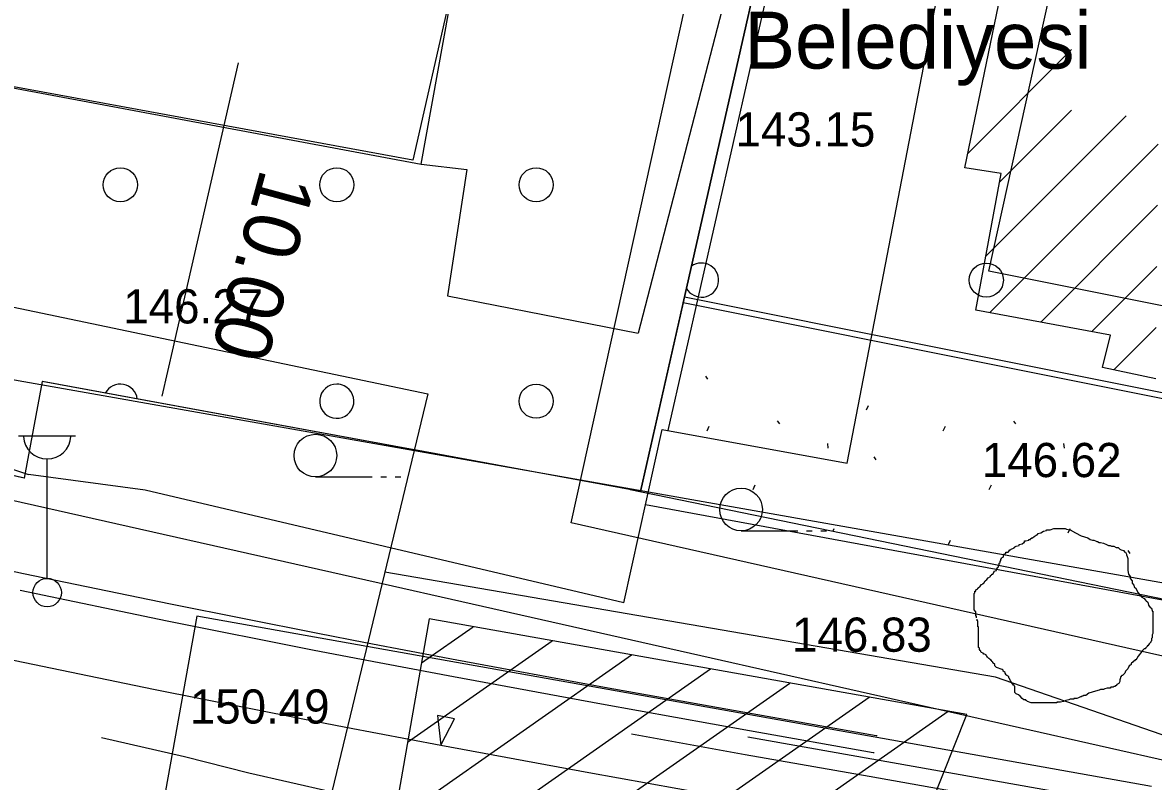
# Model space of a CAD drawing. Extents: x 419101 to 420177, y 4451541 to 4452254.
# Drawn here: x 419598 to 419637.71, y 4451932.35 to 4451959 of the extents above; entities that cross this region are included whole.
import ezdxf

# ---------------------------------------------------------------- set-up
doc = ezdxf.new("R2010")
doc.units = 0
for name, color, linetype in [('1_PLAN_ONAMA_SINIRI', 7, 'Continuous'), ('2_KADASTRO', 7, 'Continuous'), ('3_HALİHAZIR', 7, 'Continuous'), ('Level 20', 7, 'Continuous'), ('Level 28', 7, 'Continuous'), ('Level 3', 7, 'Continuous'), ('Level 41', 7, 'Continuous'), ('Level 46', 7, 'Continuous'), ('Level 53', 7, 'Continuous'), ('Level 57', 7, 'Continuous'), ('Level 60', 7, 'Continuous'), ('Level 62', 7, 'Continuous')]:
    doc.layers.add(name, color=color, linetype=linetype)

msp = doc.modelspace()

# ---------------------------------------------------------------- linework, layer by layer
at = {"layer": '1_PLAN_ONAMA_SINIRI'}
msp.add_lwpolyline([(419584.187, 4451948.843), (419681.536, 4451931.643)], dxfattribs=at)
at = {"layer": '2_KADASTRO'}
for points in [[(419621.193, 4451949.157), (419634.331, 4452007.12), (419634.362, 4452007.254), (419700.896, 4452017.498), (419711.084, 4452019.067), (419700.128, 4451968.364), (419703.203, 4451967.824), (419695.419, 4451934.291), (419680.246, 4451937.33)], [(419556.854, 4451952.363), (419564.538, 4451995.301), (419598.675, 4452001.333), (419634.331, 4452007.12), (419621.193, 4451949.157), (419619.691, 4451942.53), (419598.69, 4451946.39), (419598.059, 4451942.996)]]:
    msp.add_lwpolyline(points, close=True, dxfattribs=at)
at = {"layer": '3_HALİHAZIR'}
for p, q in [((419631.19, 4451954.403), (419634.835, 4451958.048)), ((419632.305, 4451953.397), (419634.835, 4451955.927)), ((419631.823, 4451950.794), (419636.756, 4451955.727)), ((419631.962, 4451948.812), (419637.875, 4451954.724)), ((419633.751, 4451948.479), (419637.852, 4451952.58)), ((419635.541, 4451948.147), (419637.829, 4451950.436)), ((419636.315, 4451946.8), (419637.806, 4451948.292)), ((419597.86, 4451944.48), (419599.86, 4451944.48)), ((419598.86, 4451939.48), (419598.86, 4451943.673)), ((419608.279, 4451943.04), (419610.279, 4451943.04)), ((419610.579, 4451943.04), (419610.779, 4451943.04)), ((419611.079, 4451943.04), (419611.279, 4451943.04)), ((419623.227, 4451941.148), (419625.227, 4451941.148)), ((419625.527, 4451941.148), (419625.727, 4451941.148)), ((419626.027, 4451941.148), (419626.227, 4451941.148))]:
    msp.add_line(p, q, dxfattribs=at)
for points in [[(419620.673, 4451944.672), (419626.407, 4451969.965), (419634.92, 4452007.561)], [(419637.787, 4451946.492), (419635.924, 4451946.882), (419636.2, 4451948.025), (419631.473, 4451948.902), (419632.361, 4451953.701), (419631.085, 4451953.896), (419632.956, 4451962.96), (419634.296, 4451962.697), (419638.17, 4451982.536)], [(419616.456, 4451978.703), (419622.431, 4451977.757), (419620.129, 4451965.048), (419623.785, 4451964.174), (419619.614, 4451948.095)], [(419619.107, 4451938.621), (419620.46, 4451944.711), (419626.95, 4451943.528), (419630.788, 4451963.432), (419632.956, 4451962.96)], [(419612, 4451954.026), (419613.6, 4451953.843), (419612.916, 4451949.398), (419619.614, 4451948.095)], [(419595.226, 4451944.111), (419598.203, 4451943.127)], [(419602.305, 4451942.576), (419598.203, 4451943.127)], [(419619.107, 4451938.621), (419602.305, 4451942.576)], [(419619.874, 4451942.073), (419637.705, 4451938.784)], [(419637.705, 4451938.784), (419648.953, 4451936.71), (419675.636, 4451931.359)], [(419637.635, 4451932.17), (419604.12, 4451938.153), (419601.003, 4451920.797), (419637.344, 4451914.373), (419637.452, 4451914.967)]]:
    msp.add_lwpolyline(points, dxfattribs=at)
msp.add_lwpolyline([(419575.988, 4451960.767), (419612, 4451954.026), (419616.456, 4451978.703), (419580.704, 4451985.236)], close=True, dxfattribs=at)
for centre, radius in [((419608.279, 4451943.79), 0.75), ((419623.227, 4451941.898), 0.75), ((419598.86, 4451938.98), 0.5)]:
    msp.add_circle(centre, radius, dxfattribs=at)
msp.add_arc((419598.86, 4451944.51), 0.837, 183.298, 356.9072, dxfattribs=at)
at = {"layer": 'Level 20'}
for p, q in [((419619.378, 4451988.024), (419611.705, 4451954.167)), ((419631.928, 4451950.272), (419639.993, 4451986.86)), ((419611.705, 4451954.167), (419590.69, 4451958.029)), ((419605.567, 4451957.58), (419603.333, 4451947.825)), ((419688.522, 4451938.938), (419631.928, 4451950.272)), ((419603.284, 4451947.61), (419602.888, 4451945.883)), ((419603.333, 4451947.825), (419603.284, 4451947.61)), ((419603.333, 4451947.825), (419603.333, 4451947.825))]:
    msp.add_line(p, q, dxfattribs=at)
at = {"layer": 'Level 28'}
for p, q in [((419619.692, 4451942.531), (419621.238, 4451949.354)), ((419687.981, 4451935.987), (419621.238, 4451949.354)), ((419598.062, 4451942.996), (419598.694, 4451946.39)), ((419611.614, 4451944.015), (419598.694, 4451946.39)), ((419611.757, 4451943.989), (419611.614, 4451944.015)), ((419617.595, 4451942.916), (419611.757, 4451943.989)), ((419619.692, 4451942.531), (419617.595, 4451942.916)), ((419619.692, 4451942.531), (419619.692, 4451942.531))]:
    msp.add_line(p, q, dxfattribs=at)
msp.add_lwpolyline([(419598.062, 4451942.996), (419556.854, 4451952.363)], dxfattribs=at)
at = {"layer": 'Level 3'}
for points in [[(419633.749, 4451941.08), (419633.853, 4451941.132), (419633.956, 4451941.158), (419633.956, 4451941.184), (419633.982, 4451941.184), (419634.008, 4451941.184), (419634.086, 4451941.184), (419634.216, 4451941.236), (419634.32, 4451941.236), (419634.397, 4451941.236), (419634.449, 4451941.236), (419634.527, 4451941.236), (419634.579, 4451941.236), (419634.605, 4451941.236), (419634.657, 4451941.21), (419634.787, 4451941.184), (419634.968, 4451941.08), (419635.176, 4451940.976), (419635.409, 4451940.898), (419635.487, 4451940.846), (419635.565, 4451940.82), (419635.617, 4451940.82), (419635.669, 4451940.794), (419635.72, 4451940.768), (419635.746, 4451940.768), (419635.798, 4451940.742), (419635.85, 4451940.742), (419635.954, 4451940.716), (419636.058, 4451940.664), (419636.135, 4451940.638), (419636.187, 4451940.638), (419636.239, 4451940.612), (419636.291, 4451940.612), (419636.317, 4451940.612), (419636.395, 4451940.561), (419636.473, 4451940.561), (419636.525, 4451940.509), (419636.576, 4451940.483), (419636.654, 4451940.457), (419636.706, 4451940.405), (419636.732, 4451940.405), (419636.758, 4451940.327), (419636.758, 4451940.301), (419636.784, 4451940.249), (419636.81, 4451940.171), (419636.81, 4451940.145), (419636.81, 4451940.067), (419636.81, 4451940.015), (419636.81, 4451939.937), (419636.81, 4451939.911), (419636.81, 4451939.833), (419636.81, 4451939.756), (419636.836, 4451939.626), (419636.888, 4451939.548), (419636.888, 4451939.47), (419636.966, 4451939.392), (419636.966, 4451939.314), (419637.017, 4451939.236), (419637.043, 4451939.158), (419637.095, 4451939.132), (419637.121, 4451939.054), (419637.173, 4451938.976), (419637.225, 4451938.899), (419637.303, 4451938.821), (419637.381, 4451938.769), (419637.432, 4451938.717), (419637.458, 4451938.691), (419637.51, 4451938.639), (419637.536, 4451938.535), (419637.588, 4451938.457), (419637.64, 4451938.431), (419637.666, 4451938.353), (419637.666, 4451938.327), (419637.692, 4451938.327), (419637.692, 4451938.301), (419637.692, 4451938.275), (419637.692, 4451938.223), (419637.692, 4451938.12), (419637.692, 4451938.068), (419637.692, 4451937.99), (419637.692, 4451937.912), (419637.692, 4451937.834), (419637.692, 4451937.756), (419637.692, 4451937.678), (419637.692, 4451937.626), (419637.692, 4451937.548), (419637.666, 4451937.496), (419637.666, 4451937.392), (419637.64, 4451937.366), (419637.64, 4451937.289), (419637.614, 4451937.263), (419637.614, 4451937.237), (419637.562, 4451937.185), (419637.51, 4451937.107), (419637.484, 4451937.107), (419637.484, 4451937.081), (419637.458, 4451937.055), (419637.432, 4451937.029), (419637.432, 4451937.003), (419637.407, 4451937.003), (419637.381, 4451937.003)], [(419631.466, 4451938.229), (419631.466, 4451938.249), (419631.466, 4451938.275), (419631.466, 4451938.301), (419631.414, 4451938.379), (419631.414, 4451938.457), (419631.414, 4451938.483), (419631.414, 4451938.561), (419631.414, 4451938.639), (419631.414, 4451938.665), (419631.414, 4451938.691), (419631.414, 4451938.717), (419631.414, 4451938.743), (419631.414, 4451938.769), (419631.414, 4451938.795), (419631.414, 4451938.821), (419631.414, 4451938.847), (419631.414, 4451938.873), (419631.414, 4451938.951), (419631.44, 4451938.976), (419631.44, 4451939.002), (419631.44, 4451939.028), (419631.466, 4451939.028), (419631.466, 4451939.054), (419631.466, 4451939.08), (419631.544, 4451939.106), (419631.544, 4451939.132), (419631.622, 4451939.21), (419631.674, 4451939.262), (419631.725, 4451939.288), (419631.725, 4451939.314), (419631.751, 4451939.314), (419631.803, 4451939.392), (419631.855, 4451939.444), (419631.907, 4451939.496), (419631.985, 4451939.548), (419631.985, 4451939.574), (419632.037, 4451939.6), (419632.037, 4451939.626), (419632.063, 4451939.626), (419632.115, 4451939.704), (419632.115, 4451939.73), (419632.192, 4451939.756), (419632.192, 4451939.781), (419632.192, 4451939.807), (419632.244, 4451939.859), (419632.27, 4451939.885), (419632.27, 4451939.911), (419632.296, 4451939.937), (419632.296, 4451939.963), (419632.296, 4451939.989), (419632.296, 4451940.015), (419632.322, 4451940.041), (419632.322, 4451940.067), (419632.322, 4451940.093), (419632.348, 4451940.093), (419632.348, 4451940.119), (419632.348, 4451940.145), (419632.374, 4451940.171), (419632.374, 4451940.197), (419632.426, 4451940.223), (419632.452, 4451940.301), (419632.452, 4451940.327), (419632.53, 4451940.353), (419632.53, 4451940.379), (419632.53, 4451940.405), (419632.607, 4451940.405), (419632.659, 4451940.457), (419632.659, 4451940.483), (419632.685, 4451940.483), (419632.711, 4451940.509), (419632.789, 4451940.535), (419632.815, 4451940.561), (419632.841, 4451940.561), (419632.841, 4451940.587), (419632.893, 4451940.612), (419632.997, 4451940.638), (419632.997, 4451940.664), (419633.1, 4451940.69), (419633.152, 4451940.742), (419633.178, 4451940.742), (419633.178, 4451940.768), (419633.178, 4451940.794), (419633.23, 4451940.794), (419633.334, 4451940.82), (419633.334, 4451940.846), (419633.36, 4451940.846), (419633.386, 4451940.846), (419633.386, 4451940.872), (419633.438, 4451940.898), (419633.464, 4451940.898), (419633.515, 4451940.95), (419633.593, 4451941.002), (419633.645, 4451941.028), (419633.645, 4451941.054), (419633.749, 4451941.08)], [(419631.492, 4451938.094), (419631.492, 4451938.12), (419631.492, 4451938.145), (419631.466, 4451938.171), (419631.466, 4451938.197), (419631.466, 4451938.223), (419631.466, 4451938.229)], [(419633.438, 4451935.107), (419633.412, 4451935.107), (419633.282, 4451935.159), (419633.256, 4451935.185), (419633.23, 4451935.185), (419633.23, 4451935.211), (419633.152, 4451935.211), (419633.1, 4451935.263), (419633.023, 4451935.341), (419632.971, 4451935.393), (419632.893, 4451935.419), (419632.867, 4451935.445), (419632.841, 4451935.471), (419632.841, 4451935.497), (419632.841, 4451935.575), (419632.841, 4451935.653), (419632.841, 4451935.678), (419632.815, 4451935.704), (419632.815, 4451935.73), (419632.789, 4451935.73), (419632.737, 4451935.808), (419632.685, 4451935.886), (419632.659, 4451935.964), (419632.633, 4451935.99), (419632.633, 4451936.016), (419632.607, 4451936.042), (419632.556, 4451936.068), (419632.53, 4451936.094), (419632.53, 4451936.12), (419632.504, 4451936.146), (419632.504, 4451936.172), (419632.426, 4451936.224), (419632.426, 4451936.25), (419632.4, 4451936.276), (419632.322, 4451936.302), (419632.27, 4451936.328), (419632.192, 4451936.354), (419632.166, 4451936.38), (419632.141, 4451936.406), (419632.141, 4451936.432), (419632.141, 4451936.458), (419632.063, 4451936.509), (419632.063, 4451936.535), (419632.037, 4451936.561), (419632.037, 4451936.587), (419632.011, 4451936.587), (419632.011, 4451936.613), (419631.985, 4451936.613), (419631.959, 4451936.639), (419631.933, 4451936.665), (419631.907, 4451936.691), (419631.881, 4451936.717), (419631.855, 4451936.743), (419631.829, 4451936.769), (419631.829, 4451936.795), (419631.777, 4451936.821), (419631.751, 4451936.821), (419631.725, 4451936.847), (419631.674, 4451936.873), (419631.648, 4451936.899), (419631.648, 4451936.925), (419631.622, 4451936.951), (419631.596, 4451936.977), (419631.596, 4451937.003), (419631.596, 4451937.029), (419631.57, 4451937.055), (419631.57, 4451937.081), (419631.57, 4451937.107), (419631.57, 4451937.185), (419631.57, 4451937.237), (419631.57, 4451937.263), (419631.57, 4451937.289), (419631.57, 4451937.314), (419631.57, 4451937.34), (419631.57, 4451937.366), (419631.57, 4451937.392), (419631.57, 4451937.418), (419631.57, 4451937.444), (419631.57, 4451937.47), (419631.57, 4451937.496), (419631.57, 4451937.522), (419631.57, 4451937.548), (419631.57, 4451937.574), (419631.57, 4451937.6), (419631.57, 4451937.626), (419631.57, 4451937.652), (419631.57, 4451937.73), (419631.57, 4451937.756), (419631.57, 4451937.782), (419631.544, 4451937.782), (419631.544, 4451937.808), (419631.544, 4451937.834), (419631.544, 4451937.86), (419631.544, 4451937.886), (419631.544, 4451937.912), (419631.544, 4451937.938), (419631.544, 4451937.964), (419631.544, 4451937.99), (419631.518, 4451937.99), (419631.518, 4451938.016), (419631.518, 4451938.042)], [(419637.301, 4451936.914), (419637.173, 4451936.743), (419637.121, 4451936.665), (419637.095, 4451936.613), (419637.069, 4451936.613), (419637.043, 4451936.587), (419637.017, 4451936.587), (419637.017, 4451936.561), (419636.991, 4451936.561), (419636.991, 4451936.535), (419636.966, 4451936.535), (419636.966, 4451936.509), (419636.94, 4451936.509), (419636.914, 4451936.432), (419636.888, 4451936.432), (419636.862, 4451936.406), (419636.81, 4451936.302), (419636.732, 4451936.224), (419636.706, 4451936.146), (419636.628, 4451936.068), (419636.602, 4451936.068), (419636.576, 4451936.042), (419636.576, 4451936.016), (419636.55, 4451936.016), (419636.55, 4451935.99), (419636.525, 4451935.912), (419636.525, 4451935.86), (419636.499, 4451935.782), (419636.421, 4451935.756), (419636.421, 4451935.73), (419636.395, 4451935.73), (419636.395, 4451935.704), (419636.369, 4451935.704), (419636.369, 4451935.678), (419636.343, 4451935.678), (419636.317, 4451935.678), (419636.291, 4451935.653), (419636.265, 4451935.653), (419636.239, 4451935.653), (419636.213, 4451935.653), (419636.187, 4451935.627), (419636.161, 4451935.627), (419636.135, 4451935.627), (419636.109, 4451935.627), (419636.084, 4451935.627), (419636.006, 4451935.601), (419635.954, 4451935.575), (419635.876, 4451935.575), (419635.85, 4451935.575), (419635.798, 4451935.549), (419635.669, 4451935.523), (419635.435, 4451935.445), (419635.331, 4451935.367), (419635.253, 4451935.367), (419635.228, 4451935.341), (419635.202, 4451935.341), (419635.176, 4451935.315), (419635.15, 4451935.315), (419635.072, 4451935.289), (419635.02, 4451935.263), (419634.994, 4451935.263), (419634.968, 4451935.263), (419634.942, 4451935.263), (419634.916, 4451935.263), (419634.916, 4451935.237), (419634.89, 4451935.237), (419634.864, 4451935.237), (419634.787, 4451935.237), (419634.735, 4451935.211), (419634.631, 4451935.185), (419634.553, 4451935.159), (419634.449, 4451935.133), (419634.397, 4451935.133), (419634.371, 4451935.133), (419634.346, 4451935.133), (419634.32, 4451935.133), (419634.32, 4451935.107), (419634.294, 4451935.107), (419634.268, 4451935.107), (419634.242, 4451935.107), (419634.216, 4451935.107), (419634.19, 4451935.107), (419634.164, 4451935.107), (419634.138, 4451935.107), (419634.112, 4451935.107), (419634.086, 4451935.107), (419634.008, 4451935.107), (419633.956, 4451935.107), (419633.879, 4451935.107), (419633.827, 4451935.107), (419633.801, 4451935.107), (419633.775, 4451935.107), (419633.723, 4451935.107), (419633.645, 4451935.107), (419633.619, 4451935.107), (419633.567, 4451935.107), (419633.541, 4451935.107), (419633.489, 4451935.107), (419633.464, 4451935.107), (419633.438, 4451935.107)], [(419637.381, 4451937.003), (419637.329, 4451936.951), (419637.301, 4451936.914)]]:
    msp.add_lwpolyline(points, dxfattribs=at)
at = {"layer": 'Level 41'}
for p, q in [((419621.978, 4451946.585), (419622.049, 4451946.478)), ((419627.63, 4451945.392), (419627.701, 4451945.551)), ((419622.036, 4451944.663), (419622.108, 4451944.823)), ((419624.501, 4451945.008), (419624.572, 4451944.901)), ((419630.329, 4451944.663), (419630.401, 4451944.823)), ((419632.8, 4451944.999), (419632.865, 4451944.901)), ((419626.259, 4451944.217), (419626.277, 4451944.057)), ((419634.552, 4451944.217), (419634.57, 4451944.057)), ((419627.889, 4451943.747), (419627.959, 4451943.64)), ((419636.182, 4451943.747), (419636.252, 4451943.64)), ((419623.652, 4451942.603), (419623.724, 4451942.763)), ((419631.945, 4451942.603), (419632.017, 4451942.763)), ((419626.446, 4451941.124), (419626.494, 4451941.233)), ((419634.717, 4451941.073), (419634.787, 4451941.233)), ((419630.507, 4451940.665), (419630.578, 4451940.825)), ((419636.812, 4451940.457), (419636.883, 4451940.351))]:
    msp.add_line(p, q, dxfattribs=at)
at = {"layer": 'Level 46'}
for centre in [(419601.431, 4451953.301), (419601.431, 4451953.301), (419601.431, 4451953.301), (419609.031, 4451953.301), (419609.031, 4451953.301), (419609.031, 4451953.301), (419616.031, 4451953.301), (419616.031, 4451953.301), (419616.031, 4451953.301), (419631.838, 4451949.954), (419616.031, 4451945.701), (419616.031, 4451945.701), (419616.031, 4451945.701)]:
    msp.add_circle(centre, 0.6, dxfattribs=at)
for centre, start, end in [((419621.838, 4451949.954), 208.2732, 126.1843), ((419601.431, 4451945.701), 7.3311, 151.8394), ((419601.431, 4451945.701), 7.3311, 151.8394), ((419601.431, 4451945.701), 7.3311, 151.8394), ((419609.031, 4451945.701), 90.1228, 64.2075), ((419609.031, 4451945.701), 90.1228, 64.2075), ((419609.031, 4451945.701), 90.1228, 64.2075), ((419609.031, 4451945.701), 64.2075, 90.1229), ((419609.031, 4451945.701), 64.2075, 90.1229), ((419609.031, 4451945.701), 64.2075, 90.1229)]:
    msp.add_arc(centre, 0.6, start, end, dxfattribs=at)
at = {"layer": 'Level 53'}
for p, q in [((419592.881, 4451940.759), (419598.031, 4451939.649)), ((419592.881, 4451940.759), (419598.031, 4451939.649)), ((419598.031, 4451939.649), (419603.191, 4451938.579)), ((419598.031, 4451939.649), (419603.191, 4451938.579)), ((419597.911, 4451939.059), (419603.071, 4451937.989)), ((419597.911, 4451939.059), (419603.071, 4451937.989)), ((419603.191, 4451938.579), (419608.361, 4451937.549)), ((419603.191, 4451938.579), (419608.361, 4451937.549)), ((419603.071, 4451937.989), (419608.241, 4451936.959)), ((419603.071, 4451937.989), (419608.241, 4451936.959)), ((419608.361, 4451937.549), (419610.04, 4451937.229)), ((419608.361, 4451937.549), (419610.04, 4451937.229)), ((419612.003, 4451936.51), (419613.816, 4451937.78)), ((419610.04, 4451937.229), (419613.241, 4451936.619)), ((419610.04, 4451937.229), (419610.122, 4451937.213)), ((419611.516, 4451933.727), (419616.597, 4451937.285)), ((419608.241, 4451936.959), (419609.904, 4451936.643)), ((419608.241, 4451936.959), (419609.904, 4451936.643)), ((419611.029, 4451930.945), (419619.378, 4451936.791)), ((419597.401, 4451936.669), (419602.591, 4451935.589)), ((419597.401, 4451936.669), (419602.591, 4451935.589)), ((419609.904, 4451936.643), (419613.131, 4451936.029)), ((419609.904, 4451936.643), (419609.981, 4451936.628)), ((419613.241, 4451936.619), (419618.431, 4451935.659)), ((419610.542, 4451928.162), (419622.159, 4451936.297)), ((419613.131, 4451936.029), (419618.321, 4451935.069)), ((419602.591, 4451935.589), (419607.781, 4451934.559)), ((419602.591, 4451935.589), (419607.781, 4451934.559)), ((419610.055, 4451925.38), (419624.94, 4451935.802)), ((419618.431, 4451935.659), (419623.621, 4451934.729)), ((419609.568, 4451922.597), (419627.721, 4451935.308)), ((419610.735, 4451920.973), (419630.502, 4451934.814)), ((419618.321, 4451935.069), (419623.521, 4451934.139)), ((419623.621, 4451934.729), (419627.972, 4451933.959)), ((419607.781, 4451934.559), (419609.351, 4451934.258)), ((419607.781, 4451934.559), (419609.351, 4451934.258)), ((419613.161, 4451934.549), (419612.571, 4451934.659)), ((419612.571, 4451934.659), (419612.681, 4451933.619)), ((419612.681, 4451933.619), (419613.161, 4451934.549)), ((419609.351, 4451934.258), (419612.681, 4451933.619)), ((419609.351, 4451934.258), (419609.406, 4451934.247)), ((419619.381, 4451934.019), (419623.371, 4451933.299)), ((419623.521, 4451934.139), (419627.872, 4451933.369)), ((419627.972, 4451933.959), (419628.012, 4451933.959)), ((419612.681, 4451933.619), (419617.881, 4451932.659)), ((419627.822, 4451933.129), (419623.471, 4451933.899)), ((419623.371, 4451933.299), (419627.722, 4451932.529)), ((419627.872, 4451933.369), (419627.902, 4451933.359)), ((419771.234, 4451907.789), (419627.822, 4451933.129)), ((419617.881, 4451932.659), (419623.091, 4451931.729)), ((419627.722, 4451932.529), (419771.144, 4451907.189))]:
    msp.add_line(p, q, dxfattribs=at)
msp.add_lwpolyline([(419747.403, 4451914.173), (419747.403, 4451913.294), (419746.354, 4451911.616), (419629.899, 4451931.549), (419631.158, 4451934.697), (419612.273, 4451938.054), (419609.335, 4451921.268), (419628.22, 4451917.281), (419629.059, 4451921.058), (419684.454, 4451910.357), (419745.305, 4451899.865), (419745.095, 4451897.347), (419785.173, 4451892.101), (419787.481, 4451905.95), (419788.11, 4451908.258), (419757.7, 4451913.118)], dxfattribs=at)
at = {"layer": 'Level 57'}
msp.add_line((419619.337, 4451942.603), (419686.656, 4451928.754), dxfattribs=at)
msp.add_lwpolyline([(419619.692, 4451942.531), (419631.262, 4451993.58)], dxfattribs=at)
at = {"layer": 'Level 60'}
msp.add_lwpolyline([(419551.406, 4452004.84), (419688.113, 4452033.184), (419689.184, 4452010.457), (419641.548, 4452001.907), (419626.158, 4451989.448), (419572.903, 4451979.188), (419568.994, 4451955.003), (419612.234, 4451945.965), (419602.91, 4451907.333), (419648.864, 4451897.593), (419647.326, 4451890.19), (419601.026, 4451899.53), (419588.294, 4451846.783), (419558.246, 4451853.623), (419574.858, 4451938.392), (419542.123, 4451947.187)], close=True, dxfattribs=at)
for points in [[(419686.134, 4451925.906), (419617.267, 4451941.431), (419628.297, 4451991.434)], [(419736.199, 4451916.096), (419727.581, 4451916.385), (419665.797, 4451927.432), (419645.961, 4451931.238), (419632.165, 4451936.013), (419610.72, 4451939.692)]]:
    msp.add_lwpolyline(points, dxfattribs=at)
at = {"layer": 'Level 62'}
for p, q in [((419610.522, 4451939.305), (419561.823, 4451950.296)), ((419610.621, 4451939.283), (419610.522, 4451939.305)), ((419690.78, 4451921.191), (419610.621, 4451939.283)), ((419610.621, 4451939.283), (419610.621, 4451939.283)), ((419600.768, 4451933.89), (419603.688, 4451933.229)), ((419603.688, 4451933.229), (419605.948, 4451932.649)), ((419603.688, 4451933.229), (419605.948, 4451932.649)), ((419603.688, 4451933.229), (419605.948, 4451932.649)), ((419605.948, 4451932.65), (419605.948, 4451932.65)), ((419605.948, 4451932.65), (419605.948, 4451932.65)), ((419605.948, 4451932.65), (419608.827, 4451932)), ((419605.948, 4451932.65), (419605.948, 4451932.65))]:
    msp.add_line(p, q, dxfattribs=at)

# ---------------------------------------------------------------- texts
at = {"layer": '3_HALİHAZIR'}
for s, height, p in [('Belediyesi', 2, (419623.34, 4451957.381)), ('150.49 ', 1.2, (419603.869, 4451934.379))]:
    msp.add_text(s, height=height, dxfattribs=at).set_placement(p)
for s, p in [('143.15 ', (419623.034, 4451954.646)), ('146.27 ', (419601.535, 4451948.431)), ('146.62 ', (419631.683, 4451943.035)), ('146.83 ', (419625.017, 4451936.902))]:
    msp.add_text(s, height=1.2, rotation=359.998, dxfattribs=at).set_placement(p)
at = {"layer": 'Level 20'}
msp.add_text('10.00', height=2, rotation=254.7532, dxfattribs=at).set_placement((419606.373, 4451953.921))

doc.saveas('drawing.dxf')
